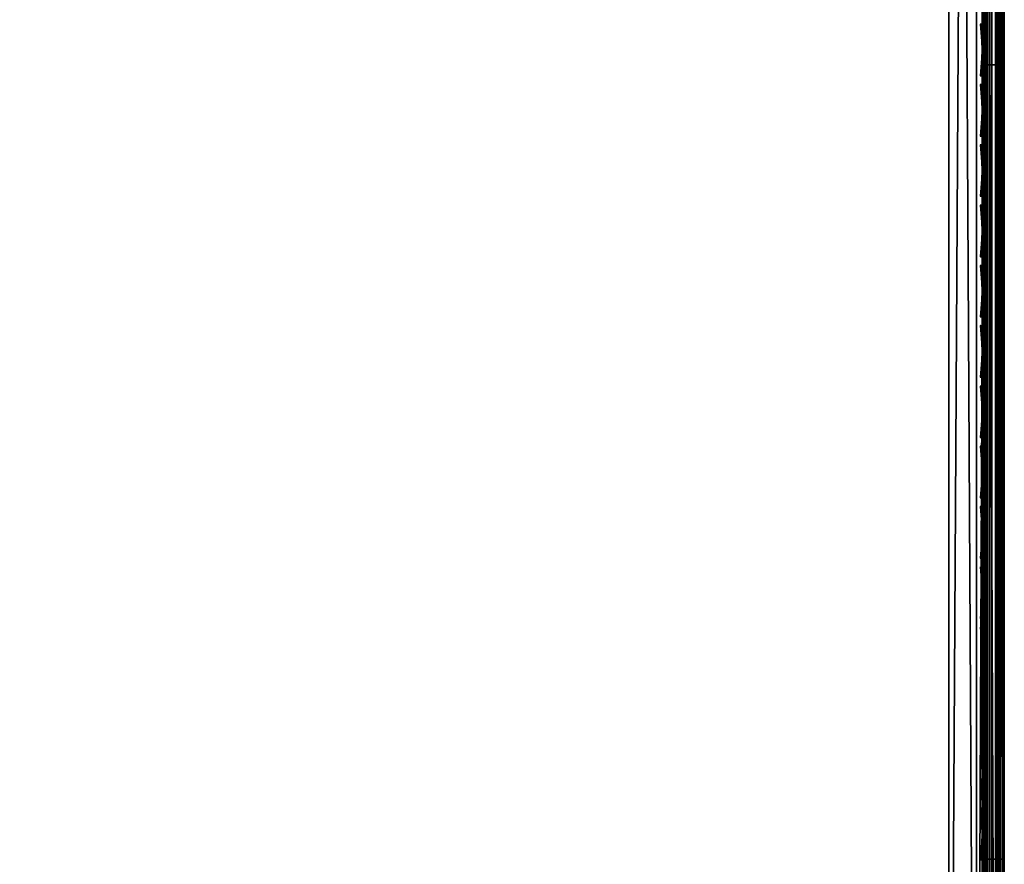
# Model space of a CAD drawing. Header units: inches. Extents: x 0 to 69, y -28.1 to 0.
# Tile 305 of 451: x 64.6 to 69, y -23.4 to -19.6. Entities that reach past the tile are written whole.
import ezdxf

# ---------------------------------------------------------------- set-up
doc = ezdxf.new("R2010")
doc.units = ezdxf.units.IN
doc.header["$LTSCALE"] = 0.03937
doc.header["$MEASUREMENT"] = 0
for name, color, linetype in [('A-FURN-3-ST', 151, 'Continuous'), ('A-FURN-3-ST-SEAM', 250, 'Continuous'), ('A-FURN-3-STITCH', 15, 'Continuous')]:
    doc.layers.add(name, color=color, linetype=linetype)

msp = doc.modelspace()

# ---------------------------------------------------------------- meshes
at = {"layer": 'A-FURN-3-ST'}
mesh = msp.add_polyface(dxfattribs=at)
corners = [(0.25, -5.4592, 18), (68.75, -5.4592, 18), (0.25, -5.1746, 17.9626), (68.75, -5.1746, 17.9626), (0.25, -4.9094, 17.8528), (68.75, -4.9094, 17.8528), (0.25, -4.6816, 17.6781), (68.75, -4.6816, 17.6781), (0.25, -4.5068, 17.4505), (68.75, -4.5068, 17.4505), (0.25, -4.3968, 17.1854), (68.75, -4.3968, 17.1854), (0.25, -4.3592, 16.9008), (68.75, -4.3504, 5.5004), (0.25, -4.3504, 5.5004), (0.25, -4.3883, 5.3089), (68.75, -4.3883, 5.3089), (0.25, -4.4967, 5.1466), (68.75, -4.4967, 5.1466), (0.25, -4.659, 5.0381), (68.75, -4.659, 5.0381), (0.25, -4.8504, 5), (0.25, -27.51, 5), (0.125, -4.8504, 5.0335), (0.125, -27.51, 5.0335), (0.0335, -4.8504, 5.125), (0.0335, -4.5038, 5.3567), (0.125, -4.3839, 5.5004), (0.125, -4.4193, 5.3217), (0.125, -4.5204, 5.1703), (0.125, -4.6718, 5.069), (0.0335, -4.4842, 16.9008), (0.125, -4.3926, 16.9008), (0.125, -4.4292, 17.1767), (0.0335, -5.2069, 17.8418), (0.125, -5.4592, 17.9665), (0.125, -5.1833, 17.9302), (0.0335, -4.77, 17.5897), (0.125, -4.7053, 17.6544), (0.125, -4.5358, 17.4337), (0.0335, -4.615, 17.3879), (0.0335, -4.5175, 17.153), (0.125, -4.9261, 17.8238), (0.125, -26.91, 17.9665), (0.25, -26.91, 18)]
mesh.append_faces([[corners[k] for k in face] for face in [(0, 1, 2), (2, 3, 4), (4, 5, 6), (6, 7, 8), (8, 9, 10), (10, 11, 12), (12, 13, 14), (14, 13, 15), (15, 16, 17), (17, 18, 19), (19, 20, 21), (21, 22, 23), (23, 24, 25), (26, 27, 28), (28, 27, 14), (28, 14, 15), (28, 15, 29), (29, 15, 17), (29, 17, 30), (30, 17, 19), (30, 19, 23), (23, 19, 21), (23, 25, 30), (27, 31, 32), (27, 32, 14), (14, 32, 12), (31, 33, 32), (32, 33, 10), (32, 10, 12), (34, 35, 36), (37, 38, 39, 40), (40, 39, 33, 41), (35, 0, 36), (36, 0, 2), (36, 2, 42), (42, 2, 4), (42, 4, 38), (38, 4, 6), (38, 6, 39), (39, 6, 8), (39, 8, 33), (33, 8, 10), (35, 43, 0), (44, 1, 0)]])
mesh = msp.add_polyface(dxfattribs=at)
corners = [(68.875, -4.8504, 5.0335), (68.875, -27.51, 5.0335), (68.75, -4.8504, 5), (68.75, -4.3504, 5.5004), (68.875, -4.3839, 5.5004), (68.75, -4.3883, 5.3089), (68.875, -4.4193, 5.3217), (68.75, -4.4967, 5.1466), (68.875, -4.5204, 5.1703), (68.75, -4.659, 5.0381), (68.875, -4.6718, 5.069), (68.9665, -4.7068, 5.1536), (68.9665, -4.4754, 5.5003), (68.9665, -4.5038, 5.3567), (68.9665, -4.5851, 5.2349), (68.75, -4.3592, 16.9008), (68.875, -4.3926, 16.9008), (68.75, -5.4592, 18), (68.875, -5.4592, 17.9665), (68.75, -5.1746, 17.9626), (68.875, -5.1833, 17.9302), (68.75, -4.9094, 17.8528), (68.875, -4.9261, 17.8238), (68.75, -4.6816, 17.6781), (68.875, -4.7053, 17.6544), (68.75, -4.5068, 17.4505), (68.875, -4.5358, 17.4337), (68.75, -4.3968, 17.1854), (68.875, -4.4292, 17.1767), (68.9665, -4.5175, 17.153), (68.9665, -5.4592, 17.875), (68.75, -26.91, 18), (68.875, -26.91, 17.9665), (0.25, -5.1746, 17.9626), (0.25, -4.9094, 17.8528), (0.25, -4.6816, 17.6781), (0.25, -4.5068, 17.4505), (0.25, -4.3968, 17.1854), (0.25, -4.3592, 16.9008), (0.25, -4.3883, 5.3089), (0.25, -4.4967, 5.1466), (0.25, -4.659, 5.0381), (0.25, -4.8504, 5), (68.75, -27.51, 5)]
mesh.append_faces([[corners[k] for k in face] for face in [(0, 1, 2), (3, 4, 5), (5, 4, 6), (5, 6, 7), (7, 6, 8), (7, 8, 9), (9, 8, 10), (9, 10, 2), (2, 10, 0), (0, 10, 11), (12, 6, 4), (8, 6, 13, 14), (3, 15, 4), (4, 15, 16), (4, 16, 12), (17, 18, 19), (19, 18, 20), (19, 20, 21), (21, 20, 22), (21, 22, 23), (23, 22, 24), (23, 24, 25), (25, 24, 26), (25, 26, 27), (27, 26, 28), (27, 28, 15), (15, 28, 16), (16, 28, 29), (18, 30, 20), (17, 31, 18), (18, 32, 30), (33, 17, 19), (34, 19, 21), (35, 21, 23), (36, 23, 25), (37, 25, 27), (38, 27, 15), (15, 3, 38), (39, 3, 5), (40, 5, 7), (41, 7, 9), (42, 9, 2), (2, 43, 42)]])
mesh = msp.add_polyface(dxfattribs=at)
corners = [(69, -4.8504, 5.25), (69, -27.51, 5.25), (68.9665, -4.8504, 5.125), (68.9665, -27.51, 5.125), (68.875, -4.8504, 5.0335), (68.9665, -4.7068, 5.1536), (69, -4.7253, 5.2835), (68.9665, -4.5851, 5.2349), (69, -4.6338, 5.3751), (68.9665, -4.5038, 5.3567), (69, -4.6004, 5.5002), (68.9665, -4.4754, 5.5003), (68.875, -4.4193, 5.3217), (68.875, -4.5204, 5.1703), (68.875, -4.6718, 5.069), (68.875, -4.3926, 16.9008), (68.9665, -4.4842, 16.9008), (69, -4.6092, 16.9007), (68.9665, -4.5175, 17.153), (69, -4.6383, 17.1205), (68.875, -5.1833, 17.9302), (68.9665, -5.4592, 17.875), (68.9665, -5.2069, 17.8418), (68.9665, -4.9719, 17.7445), (68.875, -4.9261, 17.8238), (68.9665, -4.77, 17.5897), (68.875, -4.7053, 17.6544), (68.9665, -4.615, 17.3879), (68.875, -4.5358, 17.4337), (68.875, -4.4292, 17.1767), (69, -5.4592, 17.75), (69, -5.2393, 17.7211), (69, -5.0343, 17.6362), (69, -4.8583, 17.5013), (69, -4.7233, 17.3254), (68.9665, -26.91, 17.875), (69, -27.76, 5.5), (69, -27.76, 16.9)]
mesh.append_faces([[corners[k] for k in face] for face in [(0, 1, 2), (2, 3, 4), (4, 5, 2), (2, 5, 0), (0, 5, 6), (6, 5, 7), (6, 7, 8), (8, 7, 9), (8, 9, 10), (10, 9, 11), (11, 9, 12), (13, 7, 5, 14), (11, 15, 16), (11, 16, 10), (10, 16, 17), (15, 18, 16), (16, 18, 19), (16, 19, 17), (20, 21, 22), (20, 22, 23, 24), (24, 23, 25, 26), (26, 25, 27, 28), (28, 27, 18, 29), (21, 30, 22), (22, 30, 31), (22, 31, 23), (23, 31, 32), (23, 32, 25), (25, 32, 33), (25, 33, 27), (27, 33, 34), (27, 34, 18), (18, 34, 19), (21, 35, 30), (0, 10, 1), (6, 8, 0), (0, 8, 10), (10, 17, 36), (37, 17, 30), (17, 19, 30), (30, 19, 34), (30, 34, 33), (33, 32, 30), (30, 32, 31)]])
mesh = msp.add_polyface(dxfattribs=at)
corners = [(68.9665, -4.8504, 5.125), (69, -27.51, 5.25), (68.9665, -27.51, 5.125), (69, -27.7265, 5.375), (69, -27.76, 5.5), (68.9665, -27.8565, 5.3565), (68.9665, -27.885, 5.5), (68.875, -27.9765, 5.5), (68.875, -27.6885, 5.069), (68.9665, -27.6535, 5.1535), (68.875, -27.8399, 5.1701), (68.9665, -27.7752, 5.2348), (68.875, -27.941, 5.3215), (69, -27.635, 5.2835), (69, -27.76, 16.9), (68.9665, -27.885, 16.9), (69, -26.91, 17.75), (68.9665, -26.91, 17.875), (69, -27.13, 17.721), (68.9665, -27.1624, 17.8418), (69, -27.335, 17.6361), (68.9665, -27.3975, 17.7444), (69, -27.511, 17.501), (68.9665, -27.5994, 17.5894), (69, -27.6461, 17.325), (68.9665, -27.7544, 17.3875), (69, -27.731, 17.12), (68.9665, -27.8518, 17.1523), (68.875, -27.9402, 17.176), (68.875, -26.91, 17.9665), (68.875, -27.186, 17.9302), (68.875, -27.4433, 17.8236), (68.875, -27.6641, 17.6541), (68.875, -27.8336, 17.4333), (68.9665, -5.4592, 17.875), (69, -5.4592, 17.75), (69, -4.6004, 5.5002), (69, -4.6092, 16.9007)]
mesh.append_faces([[corners[k] for k in face] for face in [(0, 1, 2), (3, 4, 5), (5, 4, 6), (5, 6, 7), (8, 2, 9), (10, 11, 5, 12), (2, 1, 9), (9, 1, 13), (9, 13, 11), (11, 13, 3), (11, 3, 5), (4, 14, 6), (6, 14, 15), (6, 15, 7), (16, 17, 18), (18, 17, 19), (18, 19, 20), (20, 19, 21), (20, 21, 22), (22, 21, 23), (22, 23, 24), (24, 23, 25), (24, 25, 26), (26, 25, 27), (26, 27, 14), (14, 27, 15), (15, 27, 28), (17, 29, 19), (19, 30, 31, 21), (21, 31, 32, 23), (23, 32, 33, 25), (25, 33, 28, 27), (34, 29, 17), (35, 17, 16), (1, 36, 4), (1, 4, 3), (4, 37, 14), (14, 35, 16), (18, 20, 16), (16, 20, 22), (16, 22, 24), (24, 26, 16), (16, 26, 14), (3, 13, 1)]])
mesh = msp.add_polyface(dxfattribs=at)
corners = [(0.25, -4.8504, 5), (68.75, -27.51, 5), (0.25, -27.51, 5), (0.125, -4.8504, 5.0335), (0.125, -27.51, 5.0335), (0.25, -28.01, 5.5), (0.125, -27.9765, 5.5), (0.25, -27.9719, 5.3087), (0.125, -27.941, 5.3215), (0.25, -27.8636, 5.1464), (0.125, -27.8399, 5.1701), (0.25, -27.7013, 5.0381), (0.125, -27.6885, 5.069), (0.0335, -27.6535, 5.1535), (0.0335, -27.885, 5.5), (0.25, -28.01, 16.9), (0.125, -27.9765, 16.9), (0.25, -26.91, 18), (0.125, -26.91, 17.9665), (0.25, -27.1947, 17.9625), (0.125, -27.186, 17.9302), (0.25, -27.46, 17.8526), (0.125, -27.4433, 17.8236), (0.25, -27.6878, 17.6778), (0.125, -27.6641, 17.6541), (0.25, -27.8626, 17.45), (0.125, -27.8336, 17.4333), (0.25, -27.9725, 17.1847), (0.125, -27.9402, 17.176), (0.0335, -27.8518, 17.1523), (0.0335, -26.91, 17.875), (0.0335, -27.5994, 17.5894), (0.0335, -27.7544, 17.3875), (0.125, -5.4592, 17.9665), (0.25, -5.4592, 18), (68.75, -28.01, 16.9), (68.75, -27.9725, 17.1847), (68.75, -27.8626, 17.45), (68.75, -27.6878, 17.6778), (68.75, -27.46, 17.8526), (68.75, -27.1947, 17.9625), (68.75, -27.7013, 5.0381), (68.75, -27.8636, 5.1464), (68.75, -27.9719, 5.3087)]
mesh.append_faces([[corners[k] for k in face] for face in [(0, 1, 2), (3, 2, 4), (5, 6, 7), (7, 6, 8), (7, 8, 9), (9, 8, 10), (9, 10, 11), (11, 10, 12), (11, 12, 2), (2, 12, 4), (4, 12, 13), (14, 8, 6), (5, 15, 6), (6, 15, 16), (6, 16, 14), (17, 18, 19), (19, 18, 20), (19, 20, 21), (21, 20, 22), (21, 22, 23), (23, 22, 24), (23, 24, 25), (25, 24, 26), (25, 26, 27), (27, 26, 28), (27, 28, 15), (15, 28, 16), (16, 28, 29), (18, 30, 20), (24, 31, 32, 26), (26, 32, 29, 28), (33, 30, 18), (34, 18, 17), (15, 35, 27), (27, 36, 25), (25, 37, 23), (23, 38, 21), (21, 39, 19), (19, 40, 17), (5, 35, 15), (2, 1, 11), (11, 41, 9), (9, 42, 7), (7, 43, 5)]])
mesh = msp.add_polyface(dxfattribs=at)
corners = [(68.875, -4.8504, 5.0335), (68.9665, -27.51, 5.125), (68.875, -27.51, 5.0335), (68.75, -4.8504, 5), (68.75, -27.51, 5), (68.9665, -27.8565, 5.3565), (68.875, -27.9765, 5.5), (68.875, -27.941, 5.3215), (68.75, -28.01, 5.5), (68.75, -27.9719, 5.3087), (68.875, -27.8399, 5.1701), (68.75, -27.8636, 5.1464), (68.875, -27.6885, 5.069), (68.75, -27.7013, 5.0381), (68.9665, -27.6535, 5.1535), (68.9665, -27.7752, 5.2348), (68.9665, -27.885, 16.9), (68.875, -27.9765, 16.9), (68.75, -28.01, 16.9), (68.875, -27.9402, 17.176), (68.75, -27.9725, 17.1847), (68.9665, -27.1624, 17.8418), (68.875, -26.91, 17.9665), (68.875, -27.186, 17.9302), (68.75, -26.91, 18), (68.75, -27.1947, 17.9625), (68.875, -27.4433, 17.8236), (68.75, -27.46, 17.8526), (68.875, -27.6641, 17.6541), (68.75, -27.6878, 17.6778), (68.875, -27.8336, 17.4333), (68.75, -27.8626, 17.45), (68.875, -5.4592, 17.9665), (0.25, -27.9725, 17.1847), (0.25, -27.8626, 17.45), (0.25, -27.6878, 17.6778), (0.25, -27.46, 17.8526), (0.25, -27.1947, 17.9625), (0.25, -26.91, 18), (0.25, -28.01, 5.5), (0.25, -27.7013, 5.0381), (0.25, -27.8636, 5.1464), (0.25, -27.9719, 5.3087), (68.75, -5.4592, 18)]
mesh.append_faces([[corners[k] for k in face] for face in [(0, 1, 2), (3, 2, 4), (5, 6, 7), (7, 6, 8), (7, 8, 9), (7, 9, 10), (10, 9, 11), (10, 11, 12), (12, 11, 13), (12, 13, 2), (2, 13, 4), (2, 1, 12), (12, 14, 15, 10), (6, 16, 17), (6, 17, 8), (8, 17, 18), (16, 19, 17), (17, 19, 20), (17, 20, 18), (21, 22, 23), (22, 24, 23), (23, 24, 25), (23, 25, 26), (26, 25, 27), (26, 27, 28), (28, 27, 29), (28, 29, 30), (30, 29, 31), (30, 31, 19), (19, 31, 20), (32, 24, 22), (33, 18, 20), (34, 20, 31), (35, 31, 29), (36, 29, 27), (37, 27, 25), (38, 25, 24), (8, 18, 39), (40, 4, 13), (41, 13, 11), (42, 11, 9), (39, 9, 8), (24, 43, 38)]])
at = {"layer": 'A-FURN-3-ST-SEAM'}
mesh = msp.add_polyface(dxfattribs=at)
corners = [(68.9035, -9.0343, 17.8826), (68.9128, -9.0343, 17.8675), (68.9128, -12.6094, 17.8675), (68.9035, -12.6094, 17.8826), (68.9128, -16.1846, 17.8675), (68.9035, -16.1846, 17.8826), (68.9128, -19.7597, 17.8675), (68.9035, -19.7597, 17.8826), (68.9128, -23.3349, 17.8675), (68.9035, -23.3349, 17.8826), (68.9128, -26.91, 17.8675), (68.9035, -26.91, 17.8826), (68.9, -26.91, 17.9), (68.9, -23.3349, 17.9), (68.9, -19.7597, 17.9), (68.9, -16.1846, 17.9), (68.9, -12.6094, 17.9), (68.9, -9.0343, 17.9), (68.9188, -9.0343, 17.939), (68.9071, -9.0343, 17.9255), (68.9071, -12.6094, 17.9255), (68.9188, -12.6094, 17.939), (68.9071, -16.1846, 17.9255), (68.9188, -16.1846, 17.939), (68.9071, -19.7597, 17.9255), (68.9188, -19.7597, 17.939), (68.9071, -23.3349, 17.9255), (68.9188, -23.3349, 17.939), (68.9071, -26.91, 17.9255), (68.9188, -26.91, 17.939), (68.9, -27.0951, 17.8825), (68.9266, -26.91, 17.8563), (68.9266, -23.3349, 17.8563), (68.9266, -19.7597, 17.8563), (68.9266, -16.1846, 17.8563), (68.9266, -12.6094, 17.8563)]
mesh.append_faces([[corners[k] for k in face] for face in [(9, 8, 10, 11), (11, 12, 9), (9, 13, 7), (7, 13, 14), (7, 14, 5), (5, 14, 15), (5, 15, 3), (3, 15, 16), (3, 16, 0), (0, 16, 17), (27, 26, 28, 29), (19, 17, 20), (20, 17, 16), (20, 16, 22), (22, 16, 15), (22, 15, 24), (24, 15, 14), (24, 14, 26), (26, 14, 13), (26, 13, 28), (28, 13, 12), (28, 12, 30), (31, 10, 8, 32)]])
mesh.append_faces([[corners[k] for k in face] for face in [(7, 6, 8, 9), (25, 24, 26, 27)]], dxfattribs={"vtx0": -1})
mesh.append_faces([[corners[k] for k in face] for face in [(3, 2, 4, 5), (5, 4, 6, 7), (21, 20, 22, 23), (23, 22, 24, 25), (33, 6, 4, 34), (34, 4, 2, 35)]], dxfattribs={"vtx0": -1, "vtx2": -1})
mesh.append_faces([[corners[k] for k in face] for face in [(0, 1, 2, 3), (18, 19, 20, 21), (32, 8, 6, 33)]], dxfattribs={"vtx2": -1})
mesh = msp.add_polyface(dxfattribs=at)
corners = [(68.9433, -19.7597, 17.8505), (68.9266, -19.7597, 17.8563), (68.9266, -16.1846, 17.8563), (68.9433, -16.1846, 17.8505), (68.9266, -12.6094, 17.8563), (68.9433, -12.6094, 17.8505), (68.9266, -9.0343, 17.8563), (68.9433, -9.0343, 17.8505), (68.9981, -9.0343, 17.8868), (68.9997, -9.0343, 17.9045), (68.9997, -12.6094, 17.9045), (68.9981, -12.6094, 17.8868), (68.9997, -16.1846, 17.9045), (68.9981, -16.1846, 17.8868), (68.9997, -19.7597, 17.9045), (68.9981, -19.7597, 17.8868), (68.9949, -9.0343, 17.9217), (68.9949, -12.6094, 17.9217), (68.9949, -16.1846, 17.9217), (68.9949, -19.7597, 17.9217), (68.9345, -9.0343, 17.9472), (68.9188, -9.0343, 17.939), (68.9188, -12.6094, 17.939), (68.9345, -12.6094, 17.9472), (68.9188, -16.1846, 17.939), (68.9345, -16.1846, 17.9472), (68.9188, -19.7597, 17.939), (68.9345, -19.7597, 17.9472), (68.961, -23.3349, 17.8515), (68.9433, -23.3349, 17.8505), (68.961, -19.7597, 17.8515), (68.961, -16.1846, 17.8515), (68.961, -12.6094, 17.8515), (68.9845, -23.3349, 17.9362), (68.9949, -23.3349, 17.9217), (68.9845, -19.7597, 17.9362), (68.9845, -16.1846, 17.9362), (68.9845, -12.6094, 17.9362), (68.9845, -9.0343, 17.9362), (68.9772, -23.3349, 17.8588), (68.9772, -19.7597, 17.8588), (68.9772, -16.1846, 17.8588), (68.9772, -12.6094, 17.8588), (68.9981, -23.3349, 17.8868), (68.9772, -9.0343, 17.8588), (68.9696, -23.3349, 17.9459), (68.9696, -19.7597, 17.9459), (68.9696, -16.1846, 17.9459), (68.9696, -12.6094, 17.9459), (68.9696, -9.0343, 17.9459), (68.9345, -23.3349, 17.9472)]
mesh.append_faces([[corners[k] for k in face] for face in [(5, 4, 6, 7), (37, 17, 16, 38), (11, 42, 44, 8), (48, 37, 38, 49), (23, 48, 49, 20)]], dxfattribs={"vtx0": -1})
mesh.append_faces([[corners[k] for k in face] for face in [(0, 1, 2, 3), (3, 2, 4, 5), (11, 10, 12, 13), (13, 12, 14, 15), (10, 17, 18, 12), (12, 18, 19, 14), (23, 22, 24, 25), (25, 24, 26, 27), (30, 0, 3, 31), (31, 3, 5, 32), (35, 19, 18, 36), (36, 18, 17, 37), (40, 30, 31, 41), (41, 31, 32, 42), (15, 40, 41, 13), (13, 41, 42, 11), (46, 35, 36, 47), (47, 36, 37, 48), (27, 46, 47, 25), (25, 47, 48, 23)]], dxfattribs={"vtx0": -1, "vtx2": -1})
mesh.append_faces([[corners[k] for k in face] for face in [(8, 9, 10, 11), (9, 16, 17, 10), (20, 21, 22, 23), (28, 29, 0, 30), (33, 34, 19, 35), (39, 28, 30, 40), (43, 39, 40, 15), (45, 33, 35, 46), (50, 45, 46, 27)]], dxfattribs={"vtx2": -1})
mesh = msp.add_polyface(dxfattribs=at)
corners = [(68.9433, -27.3837, 17.7238), (68.9266, -27.3866, 17.7289), (68.9266, -27.1546, 17.8243), (68.9433, -27.1531, 17.8187), (68.9266, -26.91, 17.8563), (68.9433, -26.91, 17.8505), (68.9266, -23.3349, 17.8563), (68.9433, -23.3349, 17.8505), (68.9266, -19.7597, 17.8563), (68.9433, -19.7597, 17.8505), (68.9981, -19.7597, 17.8868), (68.9997, -19.7597, 17.9045), (68.9997, -23.3349, 17.9045), (68.9981, -23.3349, 17.8868), (68.9997, -26.91, 17.9045), (68.9981, -26.91, 17.8868), (68.9997, -27.167, 17.871), (68.9981, -27.1624, 17.8538), (68.9997, -27.4107, 17.7707), (68.9981, -27.4018, 17.7553), (68.9949, -19.7597, 17.9217), (68.9949, -23.3349, 17.9217), (68.9949, -26.91, 17.9217), (68.9949, -27.1714, 17.8876), (68.9949, -27.4192, 17.7856), (68.9345, -19.7597, 17.9472), (68.9188, -19.7597, 17.939), (68.9188, -23.3349, 17.939), (68.9345, -23.3349, 17.9472), (68.9188, -26.91, 17.939), (68.9345, -26.91, 17.9472), (68.9188, -27.1758, 17.9043), (68.9345, -27.1779, 17.9122), (68.9188, -27.4278, 17.8006), (68.9345, -27.4319, 17.8077), (68.961, -27.3842, 17.7247), (68.961, -27.1534, 17.8197), (68.961, -26.91, 17.8515), (68.961, -23.3349, 17.8515), (68.9772, -27.3879, 17.7311), (68.9772, -27.1553, 17.8268), (68.9845, -27.4264, 17.7981), (68.9845, -27.1751, 17.9016), (68.9845, -26.91, 17.9362), (68.9845, -23.3349, 17.9362), (68.9696, -27.4313, 17.8065), (68.9696, -27.1775, 17.9109), (68.9772, -26.91, 17.8588), (68.9772, -23.3349, 17.8588), (68.9696, -26.91, 17.9459), (68.9696, -23.3349, 17.9459)]
mesh.append_faces([[corners[k] for k in face] for face in [(0, 1, 2, 3), (3, 2, 4, 5), (5, 4, 6, 7), (13, 12, 14, 15), (15, 14, 16, 17), (17, 16, 18, 19), (12, 21, 22, 14), (14, 22, 23, 16), (16, 23, 24, 18), (28, 27, 29, 30), (30, 29, 31, 32), (32, 31, 33, 34), (35, 0, 3, 36), (36, 3, 5, 37), (37, 5, 7, 38), (17, 19, 39, 40), (40, 39, 35, 36), (41, 24, 23, 42), (42, 23, 22, 43), (43, 22, 21, 44), (32, 34, 45, 46), (46, 45, 41, 42), (40, 36, 37, 47), (47, 37, 38, 48), (17, 40, 47, 15), (15, 47, 48, 13), (46, 42, 43, 49), (49, 43, 44, 50), (32, 46, 49, 30), (30, 49, 50, 28)]])
mesh.append_faces([[corners[k] for k in face] for face in [(10, 11, 12, 13), (11, 20, 21, 12), (25, 26, 27, 28)]], dxfattribs={"vtx0": -1})
mesh.append_faces([[corners[k] for k in face] for face in [(7, 6, 8, 9)]], dxfattribs={"vtx2": -1})
mesh = msp.add_polyface(dxfattribs=at)
corners = [(68.9, -27.594, 17.6295), (68.9, -27.4463, 17.7439), (68.9001, -27.5938, 17.6261), (68.9, -27.4084, 17.7668), (68.9035, -27.3997, 17.7517), (68.9, -27.2772, 17.8301), (68.9035, -27.1614, 17.8498), (68.9, -27.1658, 17.8666), (68.9, -27.0951, 17.8825), (68.9035, -26.91, 17.8826), (68.9, -26.91, 17.9), (68.9035, -23.3349, 17.8826), (68.9, -23.3349, 17.9), (68.9034, -27.5979, 17.6505), (68.9, -27.5941, 17.6303), (68.8995, -27.5976, 17.6074), (68.8931, -27.6024, 17.6121), (68.8985, -27.5949, 17.6272), (68.8735, -27.6142, 17.6239), (68.8781, -27.6073, 17.6395), (68.8303, -27.6272, 17.6593), (68.8274, -27.6335, 17.643), (68.8049, -27.6331, 17.6652), (68.8029, -27.6391, 17.6486), (68.75, -27.6385, 17.6706), (68.8752, -27.6405, 17.6006), (68.8726, -27.6258, 17.6105), (68.892, -27.6141, 17.5988), (68.895, -27.6284, 17.5887), (68.8983, -27.6093, 17.5941), (68.9015, -27.6236, 17.5839), (68.8908, -27.6077, 17.6628), (68.8102, -27.6361, 17.691), (68.8384, -27.6295, 17.6845), (68.8268, -27.6449, 17.6294), (68.9014, -27.6149, 17.6753), (68.845, -27.6382, 17.6985), (68.912, -27.6269, 17.6831), (68.8517, -27.6518, 17.7078)]
mesh.append_faces([[corners[k] for k in face] for face in [(0, 1, 2), (1, 3, 4), (4, 3, 5), (6, 5, 7), (6, 7, 8), (9, 8, 10), (11, 10, 12), (13, 1, 14), (14, 1, 0), (2, 15, 16), (2, 16, 17), (17, 16, 18), (17, 18, 19), (19, 18, 20), (20, 18, 21), (20, 21, 22), (22, 21, 23), (22, 23, 24), (25, 26, 27, 28), (28, 27, 29, 30), (31, 13, 19), (19, 13, 14), (19, 14, 17), (17, 14, 0), (17, 0, 2), (22, 32, 20), (20, 32, 33), (20, 33, 19), (19, 33, 31), (27, 16, 15, 29), (16, 27, 26, 18), (18, 26, 34, 21), (35, 31, 33, 36), (37, 35, 36, 38)]])
at = {"layer": 'A-FURN-3-STITCH'}
mesh = msp.add_polymesh((7, 4), dxfattribs=at)
for k, corner in enumerate([(68.8907, -19.8081, 17.9558), (68.8929, -19.8081, 17.9543), (68.8972, -19.8081, 17.9514), (68.8993, -19.8081, 17.9499), (68.895, -19.7696, 17.9615), (68.8997, -19.7696, 17.9637), (68.904, -19.7696, 17.9608), (68.9036, -19.7697, 17.9556), (68.8976, -19.7307, 17.9646), (68.9023, -19.7307, 17.9669), (68.9066, -19.7307, 17.964), (68.9062, -19.7308, 17.9588), (68.8984, -19.6916, 17.9652), (68.9031, -19.6916, 17.9675), (68.9074, -19.6916, 17.9646), (68.9071, -19.6917, 17.9594), (68.8976, -19.6526, 17.9633), (68.9023, -19.6525, 17.9656), (68.9066, -19.6526, 17.9627), (68.9062, -19.6527, 17.9575), (68.895, -19.6138, 17.9589), (68.8997, -19.6138, 17.9611), (68.904, -19.6138, 17.9582), (68.9036, -19.6139, 17.953), (68.8907, -19.5756, 17.9519), (68.8929, -19.5756, 17.9505), (68.8972, -19.5756, 17.9476), (68.8993, -19.5757, 17.9461)]):
    mesh.set_mesh_vertex(divmod(k, 4), corner)
mesh = msp.add_polymesh((7, 4), dxfattribs=at)
for k, corner in enumerate([(68.8907, -20.0796, 17.9558), (68.8929, -20.0796, 17.9543), (68.8972, -20.0797, 17.9514), (68.8993, -20.0797, 17.9499), (68.895, -20.0411, 17.9615), (68.8997, -20.0411, 17.9637), (68.904, -20.0411, 17.9608), (68.9036, -20.0412, 17.9556), (68.8976, -20.0022, 17.9646), (68.9023, -20.0022, 17.9669), (68.9066, -20.0023, 17.964), (68.9062, -20.0023, 17.9588), (68.8984, -19.9632, 17.9652), (68.9031, -19.9631, 17.9675), (68.9074, -19.9632, 17.9646), (68.9071, -19.9633, 17.9594), (68.8976, -19.9241, 17.9633), (68.9023, -19.9241, 17.9656), (68.9066, -19.9241, 17.9627), (68.9062, -19.9242, 17.9575), (68.895, -19.8853, 17.9589), (68.8997, -19.8853, 17.9611), (68.904, -19.8854, 17.9582), (68.9036, -19.8854, 17.953), (68.8907, -19.8471, 17.9519), (68.8929, -19.8471, 17.9505), (68.8972, -19.8472, 17.9476), (68.8993, -19.8472, 17.9461)]):
    mesh.set_mesh_vertex(divmod(k, 4), corner)
mesh = msp.add_polymesh((7, 4), dxfattribs=at)
for k, corner in enumerate([(68.8907, -20.3511, 17.9558), (68.8929, -20.3511, 17.9543), (68.8972, -20.3512, 17.9514), (68.8993, -20.3512, 17.9499), (68.895, -20.3127, 17.9615), (68.8997, -20.3126, 17.9637), (68.904, -20.3127, 17.9608), (68.9036, -20.3128, 17.9556), (68.8976, -20.2738, 17.9646), (68.9023, -20.2737, 17.9669), (68.9066, -20.2738, 17.964), (68.9062, -20.2739, 17.9588), (68.8984, -20.2347, 17.9652), (68.9031, -20.2346, 17.9675), (68.9074, -20.2347, 17.9646), (68.9071, -20.2348, 17.9594), (68.8976, -20.1956, 17.9633), (68.9023, -20.1956, 17.9656), (68.9066, -20.1957, 17.9627), (68.9062, -20.1957, 17.9575), (68.895, -20.1569, 17.9589), (68.8997, -20.1568, 17.9611), (68.904, -20.1569, 17.9582), (68.9036, -20.157, 17.953), (68.8907, -20.1186, 17.9519), (68.8929, -20.1187, 17.9505), (68.8972, -20.1187, 17.9476), (68.8993, -20.1187, 17.9461)]):
    mesh.set_mesh_vertex(divmod(k, 4), corner)
mesh = msp.add_polymesh((7, 4), dxfattribs=at)
for k, corner in enumerate([(68.8907, -20.6226, 17.9558), (68.8929, -20.6227, 17.9543), (68.8972, -20.6227, 17.9514), (68.8993, -20.6227, 17.9499), (68.895, -20.5842, 17.9615), (68.8997, -20.5842, 17.9637), (68.904, -20.5842, 17.9608), (68.9036, -20.5843, 17.9556), (68.8976, -20.5453, 17.9646), (68.9023, -20.5453, 17.9669), (68.9066, -20.5453, 17.964), (68.9062, -20.5454, 17.9588), (68.8984, -20.5062, 17.9652), (68.9031, -20.5062, 17.9675), (68.9074, -20.5062, 17.9646), (68.9071, -20.5063, 17.9594), (68.8976, -20.4672, 17.9633), (68.9023, -20.4671, 17.9656), (68.9066, -20.4672, 17.9627), (68.9062, -20.4673, 17.9575), (68.895, -20.4284, 17.9589), (68.8997, -20.4284, 17.9611), (68.904, -20.4284, 17.9582), (68.9036, -20.4285, 17.953), (68.8907, -20.3902, 17.9519), (68.8929, -20.3902, 17.9505), (68.8972, -20.3902, 17.9476), (68.8993, -20.3903, 17.9461)]):
    mesh.set_mesh_vertex(divmod(k, 4), corner)
mesh = msp.add_polymesh((7, 4), dxfattribs=at)
for k, corner in enumerate([(68.8907, -20.8942, 17.9558), (68.8929, -20.8942, 17.9543), (68.8972, -20.8942, 17.9514), (68.8993, -20.8943, 17.9499), (68.895, -20.8557, 17.9615), (68.8997, -20.8557, 17.9637), (68.904, -20.8557, 17.9608), (68.9036, -20.8558, 17.9556), (68.8976, -20.8168, 17.9646), (68.9023, -20.8168, 17.9669), (68.9066, -20.8168, 17.964), (68.9062, -20.8169, 17.9588), (68.8984, -20.7777, 17.9652), (68.9031, -20.7777, 17.9675), (68.9074, -20.7778, 17.9646), (68.9071, -20.7778, 17.9594), (68.8976, -20.7387, 17.9633), (68.9023, -20.7387, 17.9656), (68.9066, -20.7387, 17.9627), (68.9062, -20.7388, 17.9575), (68.895, -20.6999, 17.9589), (68.8997, -20.6999, 17.9611), (68.904, -20.6999, 17.9582), (68.9036, -20.7, 17.953), (68.8907, -20.6617, 17.9519), (68.8929, -20.6617, 17.9505), (68.8972, -20.6618, 17.9476), (68.8993, -20.6618, 17.9461)]):
    mesh.set_mesh_vertex(divmod(k, 4), corner)
mesh = msp.add_polymesh((7, 4), dxfattribs=at)
for k, corner in enumerate([(68.8907, -21.1657, 17.9558), (68.8929, -21.1657, 17.9543), (68.8972, -21.1658, 17.9514), (68.8993, -21.1658, 17.9499), (68.895, -21.1272, 17.9615), (68.8997, -21.1272, 17.9637), (68.904, -21.1273, 17.9608), (68.9036, -21.1273, 17.9556), (68.8976, -21.0884, 17.9646), (68.9023, -21.0883, 17.9669), (68.9066, -21.0884, 17.964), (68.9062, -21.0885, 17.9588), (68.8984, -21.0493, 17.9652), (68.9031, -21.0492, 17.9675), (68.9074, -21.0493, 17.9646), (68.9071, -21.0494, 17.9594), (68.8976, -21.0102, 17.9633), (68.9023, -21.0102, 17.9656), (68.9066, -21.0102, 17.9627), (68.9062, -21.0103, 17.9575), (68.895, -20.9715, 17.9589), (68.8997, -20.9714, 17.9611), (68.904, -20.9715, 17.9582), (68.9036, -20.9716, 17.953), (68.8907, -20.9332, 17.9519), (68.8929, -20.9332, 17.9505), (68.8972, -20.9333, 17.9476), (68.8993, -20.9333, 17.9461)]):
    mesh.set_mesh_vertex(divmod(k, 4), corner)
mesh = msp.add_polymesh((7, 4), dxfattribs=at)
for k, corner in enumerate([(68.8907, -21.4372, 17.9558), (68.8929, -21.4373, 17.9543), (68.8972, -21.4373, 17.9514), (68.8993, -21.4373, 17.9499), (68.895, -21.3988, 17.9615), (68.8997, -21.3987, 17.9637), (68.904, -21.3988, 17.9608), (68.9036, -21.3989, 17.9556), (68.8976, -21.3599, 17.9646), (68.9023, -21.3599, 17.9669), (68.9066, -21.3599, 17.964), (68.9062, -21.36, 17.9588), (68.8984, -21.3208, 17.9652), (68.9031, -21.3208, 17.9675), (68.9074, -21.3208, 17.9646), (68.9071, -21.3209, 17.9594), (68.8976, -21.2818, 17.9633), (68.9023, -21.2817, 17.9656), (68.9066, -21.2818, 17.9627), (68.9062, -21.2819, 17.9575), (68.895, -21.243, 17.9589), (68.8997, -21.243, 17.9611), (68.904, -21.243, 17.9582), (68.9036, -21.2431, 17.953), (68.8907, -21.2048, 17.9519), (68.8929, -21.2048, 17.9505), (68.8972, -21.2048, 17.9476), (68.8993, -21.2049, 17.9461)]):
    mesh.set_mesh_vertex(divmod(k, 4), corner)
mesh = msp.add_polymesh((7, 4), dxfattribs=at)
for k, corner in enumerate([(68.8907, -21.7088, 17.9558), (68.8929, -21.7088, 17.9543), (68.8972, -21.7088, 17.9514), (68.8993, -21.7089, 17.9499), (68.895, -21.6703, 17.9615), (68.8997, -21.6703, 17.9637), (68.904, -21.6703, 17.9608), (68.9036, -21.6704, 17.9556), (68.8976, -21.6314, 17.9646), (68.9023, -21.6314, 17.9669), (68.9066, -21.6314, 17.964), (68.9062, -21.6315, 17.9588), (68.8984, -21.5923, 17.9652), (68.9031, -21.5923, 17.9675), (68.9074, -21.5923, 17.9646), (68.9071, -21.5924, 17.9594), (68.8976, -21.5533, 17.9633), (68.9023, -21.5533, 17.9656), (68.9066, -21.5533, 17.9627), (68.9062, -21.5534, 17.9575), (68.895, -21.5145, 17.9589), (68.8997, -21.5145, 17.9611), (68.904, -21.5145, 17.9582), (68.9036, -21.5146, 17.953), (68.8907, -21.4763, 17.9519), (68.8929, -21.4763, 17.9505), (68.8972, -21.4764, 17.9476), (68.8993, -21.4764, 17.9461)]):
    mesh.set_mesh_vertex(divmod(k, 4), corner)
mesh = msp.add_polymesh((7, 4), dxfattribs=at)
for k, corner in enumerate([(68.8907, -21.9803, 17.9558), (68.8929, -21.9803, 17.9543), (68.8972, -21.9804, 17.9514), (68.8993, -21.9804, 17.9499), (68.895, -21.9418, 17.9615), (68.8997, -21.9418, 17.9637), (68.904, -21.9418, 17.9608), (68.9036, -21.9419, 17.9556), (68.8976, -21.903, 17.9646), (68.9023, -21.9029, 17.9669), (68.9066, -21.903, 17.964), (68.9062, -21.903, 17.9588), (68.8984, -21.8639, 17.9652), (68.9031, -21.8638, 17.9675), (68.9074, -21.8639, 17.9646), (68.9071, -21.864, 17.9594), (68.8976, -21.8248, 17.9633), (68.9023, -21.8248, 17.9656), (68.9066, -21.8248, 17.9627), (68.9062, -21.8249, 17.9575), (68.895, -21.7861, 17.9589), (68.8997, -21.786, 17.9611), (68.904, -21.7861, 17.9582), (68.9036, -21.7862, 17.953), (68.8907, -21.7478, 17.9519), (68.8929, -21.7478, 17.9505), (68.8972, -21.7479, 17.9476), (68.8993, -21.7479, 17.9461)]):
    mesh.set_mesh_vertex(divmod(k, 4), corner)
mesh = msp.add_polymesh((7, 4), dxfattribs=at)
for k, corner in enumerate([(68.8907, -22.2518, 17.9558), (68.8929, -22.2518, 17.9543), (68.8972, -22.2519, 17.9514), (68.8993, -22.2519, 17.9499), (68.895, -22.2134, 17.9615), (68.8997, -22.2133, 17.9637), (68.904, -22.2134, 17.9608), (68.9036, -22.2135, 17.9556), (68.8976, -22.1745, 17.9646), (68.9023, -22.1744, 17.9669), (68.9066, -22.1745, 17.964), (68.9062, -22.1746, 17.9588), (68.8984, -22.1354, 17.9652), (68.9031, -22.1354, 17.9675), (68.9074, -22.1354, 17.9646), (68.9071, -22.1355, 17.9594), (68.8976, -22.0963, 17.9633), (68.9023, -22.0963, 17.9656), (68.9066, -22.0964, 17.9627), (68.9062, -22.0964, 17.9575), (68.895, -22.0576, 17.9589), (68.8997, -22.0575, 17.9611), (68.904, -22.0576, 17.9582), (68.9036, -22.0577, 17.953), (68.8907, -22.0193, 17.9519), (68.8929, -22.0194, 17.9505), (68.8972, -22.0194, 17.9476), (68.8993, -22.0194, 17.9461)]):
    mesh.set_mesh_vertex(divmod(k, 4), corner)
mesh = msp.add_polymesh((7, 4), dxfattribs=at)
for k, corner in enumerate([(68.8907, -22.5233, 17.9558), (68.8929, -22.5234, 17.9543), (68.8972, -22.5234, 17.9514), (68.8993, -22.5234, 17.9499), (68.895, -22.4849, 17.9615), (68.8997, -22.4849, 17.9637), (68.904, -22.4849, 17.9608), (68.9036, -22.485, 17.9556), (68.8976, -22.446, 17.9646), (68.9023, -22.446, 17.9669), (68.9066, -22.446, 17.964), (68.9062, -22.4461, 17.9588), (68.8984, -22.4069, 17.9652), (68.9031, -22.4069, 17.9675), (68.9074, -22.4069, 17.9646), (68.9071, -22.407, 17.9594), (68.8976, -22.3679, 17.9633), (68.9023, -22.3678, 17.9656), (68.9066, -22.3679, 17.9627), (68.9062, -22.368, 17.9575), (68.895, -22.3291, 17.9589), (68.8997, -22.3291, 17.9611), (68.904, -22.3291, 17.9582), (68.9036, -22.3292, 17.953), (68.8907, -22.2909, 17.9519), (68.8929, -22.2909, 17.9505), (68.8972, -22.2909, 17.9476), (68.8993, -22.291, 17.9461)]):
    mesh.set_mesh_vertex(divmod(k, 4), corner)
mesh = msp.add_polymesh((7, 4), dxfattribs=at)
for k, corner in enumerate([(68.8907, -22.7949, 17.9558), (68.8929, -22.7949, 17.9543), (68.8972, -22.795, 17.9514), (68.8993, -22.795, 17.9499), (68.895, -22.7564, 17.9615), (68.8997, -22.7564, 17.9637), (68.904, -22.7564, 17.9608), (68.9036, -22.7565, 17.9556), (68.8976, -22.7175, 17.9646), (68.9023, -22.7175, 17.9669), (68.9066, -22.7176, 17.964), (68.9062, -22.7176, 17.9588), (68.8984, -22.6785, 17.9652), (68.9031, -22.6784, 17.9675), (68.9074, -22.6785, 17.9646), (68.9071, -22.6785, 17.9594), (68.8976, -22.6394, 17.9633), (68.9023, -22.6394, 17.9656), (68.9066, -22.6394, 17.9627), (68.9062, -22.6395, 17.9575), (68.895, -22.6006, 17.9589), (68.8997, -22.6006, 17.9611), (68.904, -22.6007, 17.9582), (68.9036, -22.6007, 17.953), (68.8907, -22.5624, 17.9519), (68.8929, -22.5624, 17.9505), (68.8972, -22.5625, 17.9476), (68.8993, -22.5625, 17.9461)]):
    mesh.set_mesh_vertex(divmod(k, 4), corner)
mesh = msp.add_polymesh((7, 4), dxfattribs=at)
for k, corner in enumerate([(68.8907, -23.0664, 17.9558), (68.8929, -23.0664, 17.9543), (68.8972, -23.0665, 17.9514), (68.8993, -23.0665, 17.9499), (68.895, -23.028, 17.9615), (68.8997, -23.0279, 17.9637), (68.904, -23.028, 17.9608), (68.9036, -23.0281, 17.9556), (68.8976, -22.9891, 17.9646), (68.9023, -22.989, 17.9669), (68.9066, -22.9891, 17.964), (68.9062, -22.9892, 17.9588), (68.8984, -22.95, 17.9652), (68.9031, -22.9499, 17.9675), (68.9074, -22.95, 17.9646), (68.9071, -22.9501, 17.9594), (68.8976, -22.9109, 17.9633), (68.9023, -22.9109, 17.9656), (68.9066, -22.9109, 17.9627), (68.9062, -22.911, 17.9575), (68.895, -22.8722, 17.9589), (68.8997, -22.8721, 17.9611), (68.904, -22.8722, 17.9582), (68.9036, -22.8723, 17.953), (68.8907, -22.8339, 17.9519), (68.8929, -22.834, 17.9505), (68.8972, -22.834, 17.9476), (68.8993, -22.834, 17.9461)]):
    mesh.set_mesh_vertex(divmod(k, 4), corner)
mesh = msp.add_polymesh((7, 4), dxfattribs=at)
for k, corner in enumerate([(68.8907, -23.3379, 17.9558), (68.8929, -23.338, 17.9543), (68.8972, -23.338, 17.9514), (68.8993, -23.338, 17.9499), (68.895, -23.2995, 17.9615), (68.8997, -23.2994, 17.9637), (68.904, -23.2995, 17.9608), (68.9036, -23.2996, 17.9556), (68.8976, -23.2606, 17.9646), (68.9023, -23.2606, 17.9669), (68.9066, -23.2606, 17.964), (68.9062, -23.2607, 17.9588), (68.8984, -23.2215, 17.9652), (68.9031, -23.2215, 17.9675), (68.9074, -23.2215, 17.9646), (68.9071, -23.2216, 17.9594), (68.8976, -23.1825, 17.9633), (68.9023, -23.1824, 17.9656), (68.9066, -23.1825, 17.9627), (68.9062, -23.1826, 17.9575), (68.895, -23.1437, 17.9589), (68.8997, -23.1437, 17.9611), (68.904, -23.1437, 17.9582), (68.9036, -23.1438, 17.953), (68.8907, -23.1055, 17.9519), (68.8929, -23.1055, 17.9505), (68.8972, -23.1055, 17.9476), (68.8993, -23.1056, 17.9461)]):
    mesh.set_mesh_vertex(divmod(k, 4), corner)

doc.saveas('drawing.dxf')
